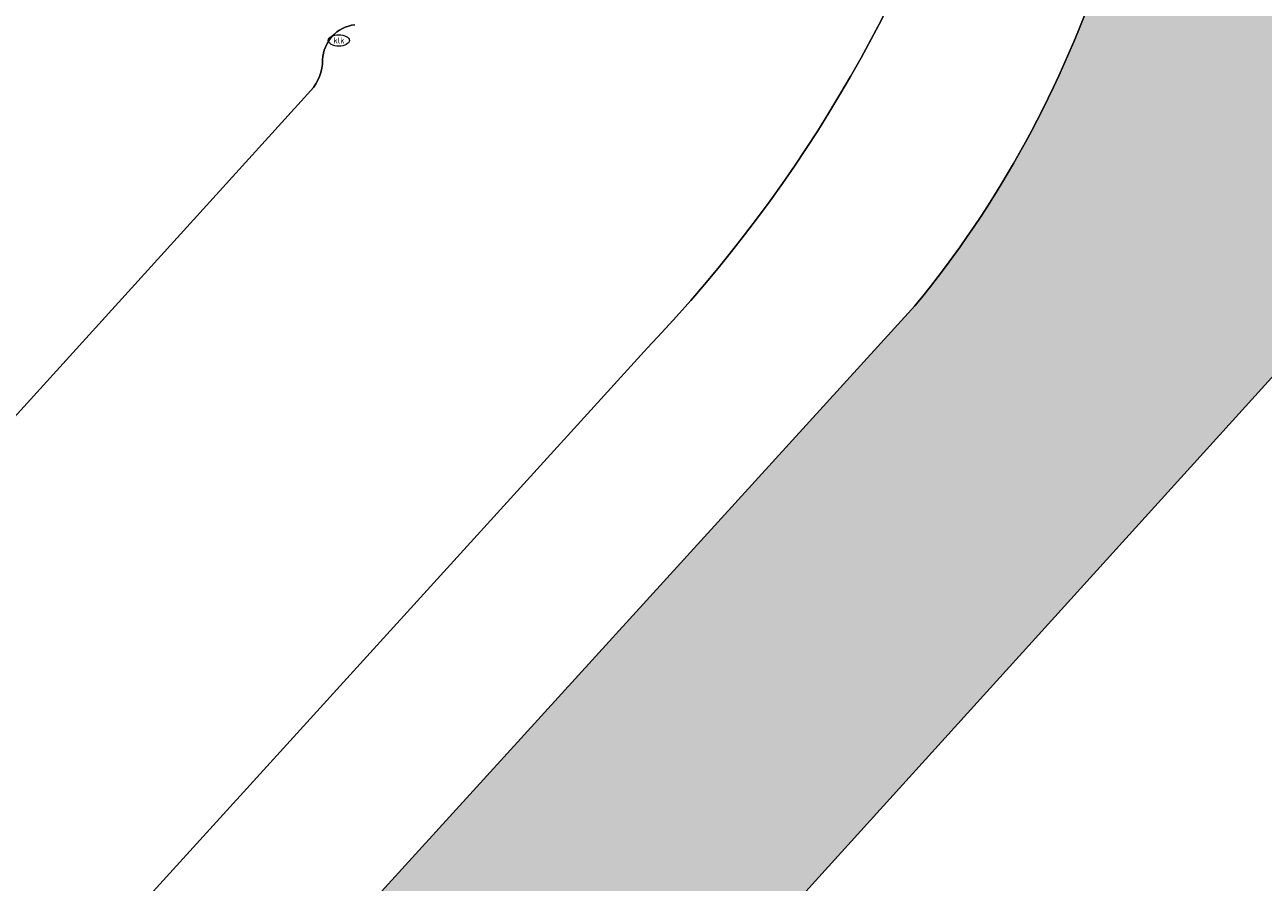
# Model space of a CAD drawing. Header units: metres. Extents: x 125349 to 128236, y 501602 to 503797.
# Tile 640 of 718: x 127582 to 127611, y 503000 to 503020. Entities that reach past the tile are written whole.
import ezdxf
from ezdxf.enums import TextEntityAlignment as Align

# ---------------------------------------------------------------- set-up
doc = ezdxf.new("R2010")
doc.units = ezdxf.units.M
doc.layers.get('0').update_dxf_attribs({"linetype": 'CONTINUOUS'})
for name, color, linetype, lineweight in [('B-WE-GR-BEPLANTING_CULTUUR_BOSPLANTSOEN-GV', 90, 'CONTINUOUS', 18), ('B-WE-GR-GROENVOORZIENING-GV', 80, 'CONTINUOUS', 18), ('B-WE-IE-MEUBILAIR-S', 7, 'CONTINUOUS', 18), ('B-WE-OG-TERREIN_BEGROEID-GV', 7, 'CONTINUOUS', 18), ('B-WE-OG-WATER_SLOOT-GV', 120, 'CONTINUOUS', 18), ('B-WE-VH-GESLOTENVERHARDING-GV', 10, 'CONTINUOUS', 18)]:
    doc.layers.add(name, color=color, linetype=linetype, lineweight=lineweight)
doc.layers.add('B-WE-OG-WATER_SLOOT-V', color=7, linetype='CONTINUOUS', lineweight=18, true_color=0x73e9ff)
doc.styles.add('NLCS-ISO', font='NLCS-ISO.ttf')

# ---------------------------------------------------------------- blocks, each defined once
blk = doc.blocks.new('SIE-MEUBILAIR_PUT_KOLK-SO')
blk.add_ellipse((0, 0), major_axis=(1.25, 4.517432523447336e-15), ratio=0.5400000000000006)
at = {"style": 'NLCS-ISO'}
blk.add_text('klk', height=0.75, dxfattribs=at).set_placement((0.0261189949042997, 2.557953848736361e-13), align=Align.MIDDLE_CENTER)

msp = doc.modelspace()

# ---------------------------------------------------------------- hatches: boundary and pattern name
at = {"layer": 'B-WE-OG-WATER_SLOOT-V'}
h = msp.add_hatch(color=256, dxfattribs=at)
edge = h.paths.add_edge_path()
edge.add_arc((127610.6696013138, 503046.9221738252), 2.001212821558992, 74.86815696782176, 183.4427112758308)
edge.add_arc((127575.1198422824, 503036.458181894), 35.11042381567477, -24.385504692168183, 17.134043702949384, ccw=False)
edge.add_arc((127583.2841993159, 503029.7108802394), 25.04280830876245, 320.6194033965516, 341.97539592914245, ccw=False)
edge.add_line((127602.641, 503013.822), (127590.058, 503000))
edge.add_line((127590.058, 503000), (127517.042, 502919.794))
edge.add_arc((127521.0164759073, 502918.7326234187), 4.113754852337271, 165.0481765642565, 268.6561743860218)
edge.add_arc((127521.0158175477, 502918.7353132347), 4.116428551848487, 268.6662134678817, 304.9676547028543)
edge.add_line((127523.375, 502915.362), (127600.067, 503000))
edge.add_line((127600.067, 503000), (127629.272, 503032.231))
edge.add_line((127629.272, 503032.231), (127612.234, 503048.171))
edge.add_arc((127610.6705606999, 503046.9221314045), 2.00100355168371, 38.61770968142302, 74.8949921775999)

# ---------------------------------------------------------------- linework, layer by layer
at = {"layer": 'B-WE-GR-BEPLANTING_CULTUUR_BOSPLANTSOEN-GV', "flags": 128}
msp.add_lwpolyline([(127612.234, 503048.171), (127629.272, 503032.231), (127600.067, 503000)], dxfattribs=at)
at = {"layer": 'B-WE-GR-GROENVOORZIENING-GV'}
for points in [[(127604.247, 503026.594, -0.1209543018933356), (127596.334, 503012.829)], [(127602.641, 503013.822, 0.09345374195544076), (127607.098, 503021.962)]]:
    msp.add_lwpolyline(points, format="xyb", dxfattribs=at)
at = {"layer": 'B-WE-GR-GROENVOORZIENING-GV', "flags": 128}
for points in [[(127590.058, 503000), (127602.641, 503013.822)], [(127596.334, 503012.829), (127584.67, 503000)]]:
    msp.add_lwpolyline(points, dxfattribs=at)
at = {"layer": 'B-WE-OG-TERREIN_BEGROEID-GV'}
for points in [[(127588.669, 503019.622, -0.3748235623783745), (127589.431, 503020.45)], [(127588.391, 503018.896, 0.1872923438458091), (127588.669, 503019.622)]]:
    msp.add_lwpolyline(points, format="xyb", dxfattribs=at)
at = {"layer": 'B-WE-OG-TERREIN_BEGROEID-GV', "flags": 128}
msp.add_lwpolyline([(127578.15, 503007.619), (127588.391, 503018.896)], dxfattribs=at)
at = {"layer": 'B-WE-OG-WATER_SLOOT-GV', "flags": 128}
for points in [[(127600.067, 503000), (127629.272, 503032.231), (127612.234, 503048.171)], [(127602.641, 503013.822), (127590.058, 503000)]]:
    msp.add_lwpolyline(points, dxfattribs=at)
at = {"layer": 'B-WE-OG-WATER_SLOOT-GV'}
msp.add_lwpolyline([(127607.098, 503021.962, -0.09345374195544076), (127602.641, 503013.822)], format="xyb", dxfattribs=at)
at = {"layer": 'B-WE-VH-GESLOTENVERHARDING-GV'}
for points in [[(127596.334, 503012.829, 0.1209543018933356), (127604.247, 503026.594)], [(127589.431, 503020.45, 0.3748235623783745), (127588.669, 503019.622)], [(127588.669, 503019.622, -0.1872923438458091), (127588.391, 503018.896)]]:
    msp.add_lwpolyline(points, format="xyb", dxfattribs=at)
at = {"layer": 'B-WE-VH-GESLOTENVERHARDING-GV', "flags": 128}
for points in [[(127588.391, 503018.896), (127578.15, 503007.619)], [(127584.67, 503000), (127596.334, 503012.829)]]:
    msp.add_lwpolyline(points, dxfattribs=at)

# ---------------------------------------------------------------- block references
at = {"layer": 'B-WE-IE-MEUBILAIR-S', "xscale": 0.2, "yscale": 0.2, "zscale": 0.2}
msp.add_blockref('SIE-MEUBILAIR_PUT_KOLK-SO', (127589.05, 503020.08), dxfattribs=at)

doc.saveas('drawing.dxf')
